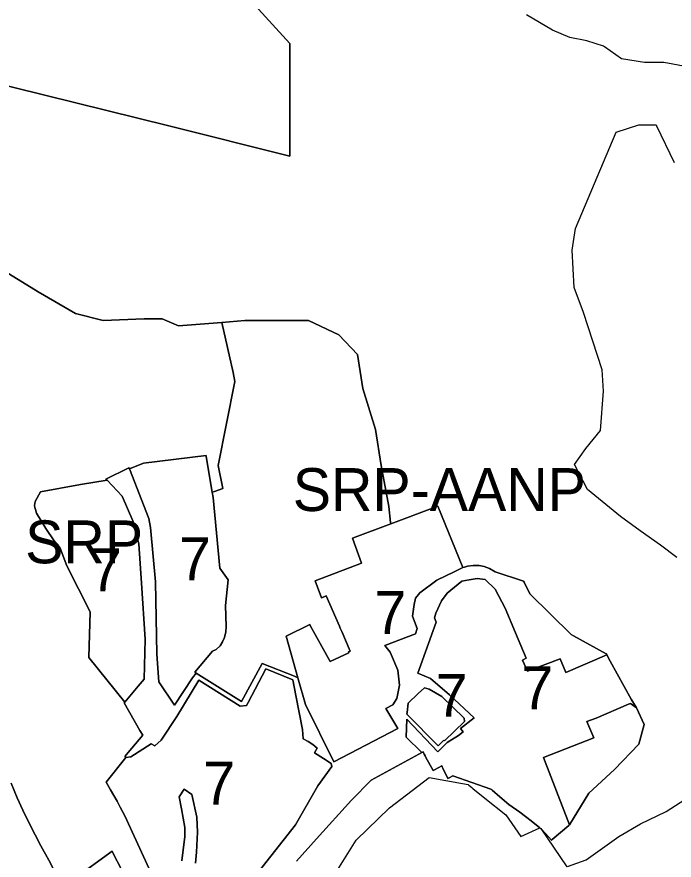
# Model space of a CAD drawing. Extents: x 598968 to 613553, y 4409678 to 4430833.
# Drawn here: x 610469.1 to 610653, y 4417944.6 to 4418180.5 of the extents above; entities that cross this region are included whole.
import ezdxf

# ---------------------------------------------------------------- set-up
doc = ezdxf.new("R2010")
doc.units = 0
for name, color, linetype in [('1', 7, 'Continuous'), ('Sòl Rústic Protegit', 7, 'Continuous'), ('Sòl Rústic Protegit - Alt Nivell de Protecció', 7, 'Continuous'), ('ZONA 7. CONJUNTS AMB ORDENACIONS ESPECÍFIQUES', 7, 'Continuous')]:
    doc.layers.add(name, color=color, linetype=linetype)

msp = doc.modelspace()

# ---------------------------------------------------------------- linework, layer by layer
at = {"layer": '1'}
for points in [[(610547.3202, 4417944.3196), (610552.9501, 4417950.5796), (610562.7597, 4417961.3896), (610568.1896, 4417966.9296), (610581.5763, 4417974.2863), (610582.3721, 4417974.6955), (610578.0509, 4417978.9799), (610578.2222, 4417984.0644), (610586.8796, 4417974.92), (610589.4896, 4417977.51), (610592.6447, 4417979.5007), (610593.9595, 4417980.5301), (610593.269, 4417981.454), (610597.0037, 4417984.4021), (610590.1695, 4417990.8099), (610584.8096, 4417995.4197), (610581.2741, 4417996.8723), (610586.4595, 4418011.1695), (610585.9795, 4418012.3895), (610586.3195, 4418013.6695), (610587.9495, 4418017.1595), (610589.4795, 4418019.2995), (610593.6094, 4418022.6495), (610595.6144, 4418023.0095), (610597.9294, 4418023.3695), (610600.1693, 4418023.0596), (610602.9593, 4418020.3697), (610605.6793, 4418015.1198), (610608.6093, 4418008.1999), (610611.6385, 4418001.0912), (610610.5371, 4418000.5124), (610611.9592, 4417997.4601), (610621.0791, 4418000.9203), (610622.7003, 4417997.1297), (610634.1813, 4418002.0165), (610634.0436, 4418002.2676), (610633.9979, 4418002.3511), (610624.7916, 4418007.3573), (610624.2214, 4418007.6672), (610612.6183, 4418019.0999), (610610.9921, 4418022.3801), (610610.8683, 4418022.6297), (610602.8785, 4418025.2493), (610601.3685, 4418026.1493), (610599.8385, 4418026.6992), (610598.4086, 4418026.9991), (610596.7887, 4418027.0091), (610595.1887, 4418026.7889), (610594.3479, 4418026.544), (610593.8793, 4418026.4074), (610593.8624, 4418026.449), (610591.4294, 4418025.1994), (610586.6136, 4418022.9438), (610581.8596, 4418019.3893), (610580.6496, 4418017.8393), (610580.2596, 4418016.1093), (610579.7896, 4418012.8094), (610581.0596, 4418009.3994), (610580.6496, 4418007.8895), (610572.0297, 4418004.6294), (610573.5897, 4418002.8094), (610575.6997, 4417997.6995), (610576.1373, 4417993.5093), (610575.422, 4417989.848), (610574.2788, 4417988.052), (610572.292, 4417986.9998), (610575.6998, 4417981.4253), (610557.82, 4417972.0696), (610549.8594, 4417988.096), (610547.7492, 4417995.5654), (610547.5062, 4417995.6935), (610546.8283, 4417996.051), (610537.6957, 4417999.5972), (610531.9591, 4417988.9877), (610519.3136, 4417996.9223), (610518.2104, 4417995.5886), (610513.1972, 4417987.9711), (610508.7905, 4417994.4484), (610508.2705, 4418002.2583), (610507.9404, 4418022.398), (610506.4704, 4418037.5978), (610506.0704, 4418040.1177), (610500.6652, 4418054.0706), (610500.4503, 4418054.3226), (610494.0009, 4418051.1148), (610494.3504, 4418050.8974), (610498.5805, 4418046.3675), (610501.5705, 4418039.5177), (610503.2172, 4418033.0591), (610504.0055, 4418022.0929), (610505.0505, 4418006.4432), (610504.7102, 4417995.2595), (610503.0706, 4417993.2883), (610499.2906, 4417988.7583), (610499.1463, 4417988.6117), (610503.5111, 4417980.847), (610504.3611, 4417979.5271), (610500.2936, 4417974.7454), (610499.3343, 4417973.5659), (610499.6138, 4417973.3252), (610501.0406, 4417973.5386), (610506.6406, 4417977.1186), (610507.7272, 4417976.5436), (610509.4805, 4417978.1486), (610513.8569, 4417984.8147), (610519.9785, 4417994.9011), (610531.6002, 4417987.6789), (610533.3702, 4417987.8489), (610533.7896, 4417988.6583), (610538.7801, 4417998.0989), (610546.2996, 4417995.0792), (610547.2, 4417990.6991), (610549.06, 4417981.1093), (610549.21, 4417978.5193), (610550.6078, 4417977.8046), (610551.9097, 4417976.927), (610553.0967, 4417975.8995), (610552.416, 4417974.6429), (610554.8664, 4417973.029), (610557, 4417971.6296), (610557.2, 4417970.8096), (610553.3087, 4417965.352), (610547.1001, 4417954.5196), (610536.6673, 4417941.3542)], [(610479.3118, 4417942.2873), (610478.0218, 4417944.6272), (610475.7918, 4417948.637), (610472.6318, 4417954.7367), (610470.7619, 4417958.5566), (610469.1719, 4417962.0564), (610467.522, 4417966.0962)], [(610519.1071, 4417943.8006), (610519.3856, 4417946.7911), (610519.658, 4417952.4451), (610519.4722, 4417956.6208), (610518.0333, 4417962.9887), (610515.9477, 4417964.429), (610514.5304, 4417962.2655), (610515.1743, 4417958.9507), (610516.1249, 4417953.6896), (610516.1249, 4417951.2052), (610515.2475, 4417944.4096)]]:
    msp.add_lwpolyline(points, dxfattribs=at)
for points in [[(610594.3195, 4417983.38), (610588.7617, 4417977.972), (610588.5696, 4417978.17), (610586.9796, 4417976.54), (610578.2542, 4417985.4735), (610578.3097, 4417985.8797), (610578.6097, 4417988.5297), (610581.3418, 4417991.2153), (610583.1196, 4417992.8397), (610584.4696, 4417992.4097), (610587.9595, 4417990.3598), (610594.2495, 4417984.28)], [(610642.4424, 4417987.2306), (610640.7409, 4417988.4108), (610640.2289, 4417988.1908), (610631.1514, 4417984.2895), (610628.5791, 4417983.3906), (610630.5691, 4417978.8307), (610616.4192, 4417973.3106), (610623.7401, 4417954.5261), (610629.157, 4417963.363), (610636.2879, 4417969.9719), (610643.137, 4417977.0542), (610644.5734, 4417982.53), (610642.4668, 4417987.1908)]]:
    msp.add_lwpolyline(points, close=True, dxfattribs=at)
at = {"layer": 'Sòl Rústic Protegit'}
for points in [[(610507.1448, 4417939.8997), (610499.3507, 4417956.9588), (610497.9986, 4417959.378), (610497.2013, 4417961.1274), (610495.265, 4417964.2688), (610494.0573, 4417966.4296), (610499.6138, 4417973.3252), (610499.3343, 4417973.5659), (610500.2936, 4417974.7454), (610504.3611, 4417979.5271), (610503.5111, 4417980.847), (610499.1463, 4417988.6117), (610499.2906, 4417988.7583), (610489.2806, 4418001.248), (610489.6006, 4418014.0778), (610483.0726, 4418026.9201), (610481.2306, 4418031.8774), (610479.5807, 4418033.8974), (610477.1807, 4418037.3673), (610474.6372, 4418041.679), (610474.3107, 4418042.6971), (610474.1558, 4418043.229), (610474.085, 4418043.7785), (610474.1001, 4418044.3323), (610474.2007, 4418044.8771), (610475.7107, 4418047.6371), (610486.9205, 4418049.6973), (610494.3504, 4418050.8974), (610494.0009, 4418051.1148), (610500.4503, 4418054.3226), (610500.6652, 4418054.0706), (610504.5704, 4418055.6575), (610522.0536, 4418057.7609), (610522.0967, 4418057.5077), (610523.7904, 4418047.5621), (610524.3855, 4418047.7412), (610526.7421, 4418048.5102), (610525.4297, 4418055.0102), (610530.1171, 4418078.5102), (610529.6173, 4418081.0102), (610526.4301, 4418095.0104), (610514.3677, 4418094.0104), (610509.8053, 4418096.0104), (610504.7427, 4418096.0104), (610493.2427, 4418095.5104), (610485.4927, 4418097.5104), (610475.1177, 4418103.5104), (610462.1177, 4418111.5104)], [(610467.522, 4417966.0962), (610469.1719, 4417962.0564), (610470.7619, 4417958.5566), (610472.6318, 4417954.7367), (610475.7918, 4417948.637), (610478.0218, 4417944.6272), (610479.3118, 4417942.2873)], [(610485.262, 4417939.4675), (610495.7374, 4417947.0706), (610495.8475, 4417946.8599), (610498.5807, 4417941.629)]]:
    msp.add_lwpolyline(points, dxfattribs=at)
at = {"layer": 'Sòl Rústic Protegit - Alt Nivell de Protecció'}
for points in [[(610938.3053, 4417258.0102), (610976.1803, 4417352.5102), (610925.6803, 4417403.0102), (610837.3677, 4417510.5102), (610837.3677, 4417554.5102), (610717.4303, 4417605.0102), (610647.9927, 4417684.0102), (610584.9303, 4417707.5102), (610521.8053, 4417755.0102), (610473.9927, 4417747.0102), (610427.1177, 4417739.0102), (610348.2427, 4417810.0102), (610348.2427, 4417920.5102), (610371.9303, 4418023.0102), (610363.9927, 4418141.5102), (610450.8053, 4418165.0102), (610511.6177, 4418150.0102), (610545.4927, 4418141.5102), (610545.4927, 4418173.0102), (610466.5553, 4418259.5102)], [(610466.5553, 4418259.5102), (610545.4927, 4418173.0102), (610545.4927, 4418141.5102), (610511.6177, 4418150.0102), (610450.8053, 4418165.0102), (610363.9927, 4418141.5102), (610371.9303, 4418023.0102), (610348.2427, 4417920.5102), (610348.2427, 4417810.0102), (610427.1177, 4417739.0102), (610473.9927, 4417747.0102), (610521.8053, 4417755.0102), (610584.9303, 4417707.5102), (610647.9927, 4417684.0102), (610717.4303, 4417605.0102), (610837.3677, 4417554.5102), (610837.3677, 4417510.5102), (610925.6803, 4417403.0102), (610976.1803, 4417352.5102), (610938.3053, 4417258.0102)], [(610660.6407, 4418165.7285), (610650.0783, 4418167.7285), (610644.7035, 4418167.7284), (610638.3131, 4418168.721), (610638.2661, 4418168.7284), (610633.4859, 4418172.033), (610633.2035, 4418172.2282), (610628.5787, 4418173.7282), (610623.7661, 4418174.728), (610618.9537, 4418176.728), (610611.7323, 4418181.025)], [(610653.7037, 4418029.2306), (610649.1411, 4418032.7304), (610643.4537, 4418036.7304), (610637.9539, 4418040.7302), (610628.7665, 4418048.2296), (610625.0789, 4418055.2296), (610628.2663, 4418059.7296), (610632.3913, 4418064.7296), (610633.2663, 4418075.7296), (610632.8287, 4418081.7294), (610627.6413, 4418097.7292), (610625.0163, 4418104.729), (610624.4539, 4418115.2285), (610625.3913, 4418121.2285), (610636.7661, 4418148.2285), (610643.0785, 4418150.2285), (610647.9535, 4418150.2285), (610648.0587, 4418150.0104), (610653.0159, 4418139.729)], [(610462.1177, 4418111.5104), (610475.1177, 4418103.5104), (610485.4927, 4418097.5104), (610493.2427, 4418095.5104), (610504.7427, 4418096.0104), (610509.8053, 4418096.0104), (610514.3677, 4418094.0104), (610526.4301, 4418095.0104), (610532.8675, 4418095.5104), (610541.8051, 4418095.5104), (610550.7425, 4418095.5104), (610559.1801, 4418091.5104), (610564.4301, 4418086.0104), (610565.9301, 4418076.5104), (610569.4301, 4418065.0104), (610570.9925, 4418055.0104), (610573.1801, 4418043.5104), (610573.6801, 4418039.0104), (610573.7374, 4418038.6689), (610586.1604, 4418043.3316), (610586.9061, 4418043.6116), (610593.8624, 4418026.449), (610593.8793, 4418026.4074), (610594.3479, 4418026.544), (610595.1887, 4418026.7889), (610596.7887, 4418027.0091), (610598.4086, 4418026.9991), (610599.8385, 4418026.6992), (610601.3685, 4418026.1493), (610602.8785, 4418025.2493), (610610.8683, 4418022.6297), (610610.9921, 4418022.3801), (610612.6183, 4418019.0999), (610624.2214, 4418007.6672), (610624.7916, 4418007.3573), (610633.9979, 4418002.3511), (610634.0436, 4418002.2676), (610634.1813, 4418002.0165), (610635.1289, 4418000.2884), (610640.9666, 4417989.6414), (610642.4424, 4417987.2306), (610642.4668, 4417987.1908), (610644.5734, 4417982.53), (610643.137, 4417977.0542), (610636.2879, 4417969.9719), (610629.157, 4417963.363), (610623.7401, 4417954.5261), (610623.5783, 4417954.262), (610618.8947, 4417950.3326), (610618.8191, 4417950.2692), (610618.7408, 4417950.2034), (610618.7285, 4417950.1919), (610617.002, 4417952.0676), (610615.8385, 4417953.3317), (610615.7297, 4417953.4185), (610623.0167, 4417942.7311)], [(610554.7051, 4417935.23), (610564.0177, 4417950.23), (610573.3299, 4417959.23), (610584.4549, 4417967.73), (610593.8049, 4417966.0106), (610595.3295, 4417965.7302), (610595.5673, 4417965.5402), (610596.3955, 4417964.8776), (610596.6159, 4417964.7012), (610596.7027, 4417964.6317), (610600.0151, 4417961.9796), (610605.8919, 4417957.2306), (610610.1419, 4417951.2308), (610615.4042, 4417953.6784), (610613.0085, 4417955.5915), (610609.8387, 4417958.0314), (610606.7587, 4417960.1712), (610604.2587, 4417962.301), (610602.0804, 4417964.1532), (610601.8862, 4417964.3183), (610601.6916, 4417964.4838), (610591.0491, 4417968.2304), (610590.0614, 4417967.668), (610589.8702, 4417967.5592), (610589.6791, 4417967.4504), (610588.2827, 4417970.3329), (610588.1259, 4417970.6565), (610587.9691, 4417970.9802), (610585.9119, 4417969.879), (610585.7355, 4417969.7846), (610585.5591, 4417969.6902), (610583.4492, 4417973.5), (610583.3299, 4417973.7457), (610583.0804, 4417974.2596), (610582.7695, 4417974.8999), (610582.3721, 4417974.6955), (610581.5763, 4417974.2863), (610568.1896, 4417966.9296), (610562.7597, 4417961.3896), (610552.9501, 4417950.5796), (610547.3202, 4417944.3196)], [(610623.1767, 4417942.7908), (610628.3917, 4417944.7314), (610637.5165, 4417951.2314), (610643.5789, 4417954.7314), (610650.7663, 4417958.2316), (610658.5787, 4417963.2316)]]:
    msp.add_lwpolyline(points, dxfattribs=at)
msp.add_lwpolyline([(610573.7374, 4418038.6689), (610573.6801, 4418039.0104), (610573.1801, 4418043.5104), (610570.9925, 4418055.0104), (610569.4301, 4418065.0104), (610565.9301, 4418076.5104), (610564.4301, 4418086.0104), (610559.1801, 4418091.5104), (610550.7425, 4418095.5104), (610541.8051, 4418095.5104), (610532.8675, 4418095.5104), (610526.4301, 4418095.0104), (610529.6173, 4418081.0102), (610530.1171, 4418078.5102), (610525.4297, 4418055.0102), (610526.7421, 4418048.5102), (610524.3855, 4418047.7412), (610523.7904, 4418047.5621), (610524.0503, 4418046.036), (610525.9103, 4418026.2866), (610528.2503, 4418022.9767), (610527.5003, 4418015.8269), (610527.7104, 4418009.987), (610527.5704, 4418008.4371), (610527.1704, 4418006.8872), (610526.6705, 4418005.7072), (610526.0105, 4418004.5072), (610524.8905, 4418003.5072), (610523.8405, 4418003.0371), (610518.86, 4417997.2069), (610519.3136, 4417996.9223), (610531.9591, 4417988.9877), (610537.6957, 4417999.5972), (610546.8283, 4417996.051), (610547.5062, 4417995.6935), (610547.7492, 4417995.5654), (610544.4498, 4418007.2441), (610544.44, 4418007.2788), (610551.0299, 4418010.4689), (610551.1781, 4418010.2049), (610556.7999, 4418000.1892), (610561.9771, 4418002.6153), (610561.8798, 4418002.8392), (610562.3198, 4418003.0092), (610559.995, 4418008.5391), (610559.5998, 4418009.4791), (610559.3331, 4418010.0905), (610555.6699, 4418018.4889), (610554.6138, 4418018.0795), (610554.382, 4418017.9897), (610552.6099, 4418022.6788), (610565.4867, 4418027.6794), (610562.9997, 4418034.6388), (610573.6907, 4418038.6514)], close=True, dxfattribs=at)
at = {"layer": 'ZONA 7. CONJUNTS AMB ORDENACIONS ESPECÍFIQUES'}
for points in [[(610523.7904, 4418047.5621), (610522.0967, 4418057.5077), (610522.0536, 4418057.7609), (610504.5704, 4418055.6575), (610500.6652, 4418054.0706), (610506.0704, 4418040.1177), (610506.4704, 4418037.5978), (610507.9404, 4418022.398), (610508.2705, 4418002.2583), (610508.7905, 4417994.4484), (610513.1972, 4417987.9711), (610518.2104, 4417995.5886), (610519.3136, 4417996.9223), (610518.86, 4417997.2069), (610523.8405, 4418003.0371), (610524.8905, 4418003.5072), (610526.0105, 4418004.5072), (610526.6705, 4418005.7072), (610527.1704, 4418006.8872), (610527.5704, 4418008.4371), (610527.7104, 4418009.987), (610527.5003, 4418015.8269), (610528.2503, 4418022.9767), (610525.9103, 4418026.2866), (610524.0503, 4418046.036)], [(610499.2906, 4417988.7583), (610503.0706, 4417993.2883), (610504.7102, 4417995.2595), (610505.0505, 4418006.4432), (610504.0055, 4418022.0929), (610503.2172, 4418033.0591), (610501.5705, 4418039.5177), (610498.5805, 4418046.3675), (610494.3504, 4418050.8974), (610486.9205, 4418049.6973), (610475.7107, 4418047.6371), (610474.2007, 4418044.8771), (610474.1001, 4418044.3323), (610474.085, 4418043.7785), (610474.1558, 4418043.229), (610474.3107, 4418042.6971), (610474.6372, 4418041.679), (610477.1807, 4418037.3673), (610479.5807, 4418033.8974), (610481.2306, 4418031.8774), (610483.0726, 4418026.9201), (610489.6006, 4418014.0778), (610489.2806, 4418001.248)], [(610593.8624, 4418026.449), (610586.9061, 4418043.6116), (610586.1604, 4418043.3316), (610573.7374, 4418038.6689), (610573.6907, 4418038.6514), (610562.9997, 4418034.6388), (610565.4867, 4418027.6794), (610552.6099, 4418022.6788), (610554.382, 4418017.9897), (610554.6138, 4418018.0795), (610555.6699, 4418018.4889), (610559.3331, 4418010.0905), (610559.5998, 4418009.4791), (610559.995, 4418008.5391), (610562.3198, 4418003.0092), (610561.8798, 4418002.8392), (610561.9771, 4418002.6153), (610556.7999, 4418000.1892), (610551.1781, 4418010.2049), (610551.0299, 4418010.4689), (610544.44, 4418007.2788), (610544.4498, 4418007.2441), (610547.7492, 4417995.5654), (610549.8594, 4417988.096), (610557.82, 4417972.0696), (610575.6998, 4417981.4253), (610572.292, 4417986.9998), (610574.2788, 4417988.052), (610575.422, 4417989.848), (610576.1373, 4417993.5093), (610575.6997, 4417997.6995), (610573.5897, 4418002.8094), (610572.0297, 4418004.6294), (610580.6496, 4418007.8895), (610581.0596, 4418009.3994), (610579.7896, 4418012.8094), (610580.2596, 4418016.1093), (610580.6496, 4418017.8393), (610581.8596, 4418019.3893), (610586.6136, 4418022.9438), (610591.4294, 4418025.1994)], [(610634.1813, 4418002.0165), (610622.7003, 4417997.1297), (610621.0791, 4418000.9203), (610611.9592, 4417997.4601), (610610.5371, 4418000.5124), (610611.6385, 4418001.0912), (610608.6093, 4418008.1999), (610605.6793, 4418015.1198), (610602.9593, 4418020.3697), (610600.1693, 4418023.0596), (610597.9294, 4418023.3695), (610595.6144, 4418023.0095), (610593.6094, 4418022.6495), (610589.4795, 4418019.2995), (610587.9495, 4418017.1595), (610586.3195, 4418013.6695), (610585.9795, 4418012.3895), (610586.4595, 4418011.1695), (610581.2741, 4417996.8723), (610584.8096, 4417995.4197), (610590.1695, 4417990.8099), (610597.0037, 4417984.4021), (610593.269, 4417981.454), (610593.9595, 4417980.5301), (610592.6447, 4417979.5007), (610589.4896, 4417977.51), (610586.8796, 4417974.92), (610578.2222, 4417984.0644), (610578.0509, 4417978.9799), (610582.3721, 4417974.6955), (610582.7695, 4417974.8999), (610583.0804, 4417974.2596), (610583.3299, 4417973.7457), (610583.4492, 4417973.5), (610585.5591, 4417969.6902), (610585.7355, 4417969.7846), (610585.9119, 4417969.879), (610587.9691, 4417970.9802), (610588.1259, 4417970.6565), (610588.2827, 4417970.3329), (610589.6791, 4417967.4504), (610589.8702, 4417967.5592), (610590.0614, 4417967.668), (610591.0491, 4417968.2304), (610601.6916, 4417964.4838), (610601.8862, 4417964.3183), (610602.0804, 4417964.1532), (610604.2587, 4417962.301), (610606.7587, 4417960.1712), (610609.8387, 4417958.0314), (610613.0085, 4417955.5915), (610615.4042, 4417953.6784), (610615.7297, 4417953.4185), (610615.8385, 4417953.3317), (610617.002, 4417952.0676), (610618.7285, 4417950.1919), (610618.7408, 4417950.2034), (610618.8191, 4417950.2692), (610618.8947, 4417950.3326), (610623.5783, 4417954.262), (610623.7401, 4417954.5261), (610616.4192, 4417973.3106), (610630.5691, 4417978.8307), (610628.5791, 4417983.3906), (610631.1514, 4417984.2895), (610640.2289, 4417988.1908), (610640.7409, 4417988.4108), (610642.4424, 4417987.2306), (610640.9666, 4417989.6414), (610635.1289, 4418000.2884)], [(610594.3195, 4417983.38), (610594.2495, 4417984.28), (610587.9595, 4417990.3598), (610584.4696, 4417992.4097), (610583.1196, 4417992.8397), (610581.3418, 4417991.2153), (610578.6097, 4417988.5297), (610578.3097, 4417985.8797), (610578.2542, 4417985.4735), (610586.9796, 4417976.54), (610588.5696, 4417978.17), (610588.7617, 4417977.972)]]:
    msp.add_lwpolyline(points, close=True, dxfattribs=at)
for points in [[(610536.6673, 4417941.3542), (610547.1001, 4417954.5196), (610553.3087, 4417965.352), (610557.2, 4417970.8096), (610557, 4417971.6296), (610554.8664, 4417973.029), (610552.416, 4417974.6429), (610553.0967, 4417975.8995), (610551.9097, 4417976.927), (610550.6078, 4417977.8046), (610549.21, 4417978.5193), (610549.06, 4417981.1093), (610547.2, 4417990.6991), (610546.2996, 4417995.0792), (610538.7801, 4417998.0989), (610533.7896, 4417988.6583), (610533.3702, 4417987.8489), (610531.6002, 4417987.6789), (610519.9785, 4417994.9011), (610513.8569, 4417984.8147), (610509.4805, 4417978.1486), (610507.7272, 4417976.5436), (610506.6406, 4417977.1186), (610501.0406, 4417973.5386), (610499.6138, 4417973.3252), (610494.0573, 4417966.4296), (610495.265, 4417964.2688), (610497.2013, 4417961.1274), (610497.9986, 4417959.378), (610499.3507, 4417956.9588), (610507.1448, 4417939.8997)], [(610515.2475, 4417944.4096), (610516.1249, 4417951.2052), (610516.1249, 4417953.6896), (610515.1743, 4417958.9507), (610514.5304, 4417962.2655), (610515.9477, 4417964.429), (610518.0333, 4417962.9887), (610519.4722, 4417956.6208), (610519.658, 4417952.4451), (610519.3856, 4417946.7911), (610519.1071, 4417943.8006)], [(610498.5807, 4417941.629), (610495.8475, 4417946.8599), (610495.7374, 4417947.0706), (610485.262, 4417939.4675)]]:
    msp.add_lwpolyline(points, dxfattribs=at)

# ---------------------------------------------------------------- texts
at = {"layer": 'Sòl Rústic Protegit'}
msp.add_text('SRP', height=12, dxfattribs=at).set_placement((610471.4296, 4418027.6216))
at = {"layer": 'Sòl Rústic Protegit - Alt Nivell de Protecció'}
msp.add_text('SRP-AANP', height=12, dxfattribs=at).set_placement((610546.2987, 4418042.249))
at = {"layer": 'ZONA 7. CONJUNTS AMB ORDENACIONS ESPECÍFIQUES'}
for p in [(610514.4578, 4418022.866), (610489.5677, 4418019.8279), (610569.1512, 4418007.8406), (610610.2467, 4417986.7807), (610586.2869, 4417984.6898), (610521.231, 4417960.1103)]:
    msp.add_text('7', height=12, dxfattribs=at).set_placement(p)

doc.saveas('drawing.dxf')
